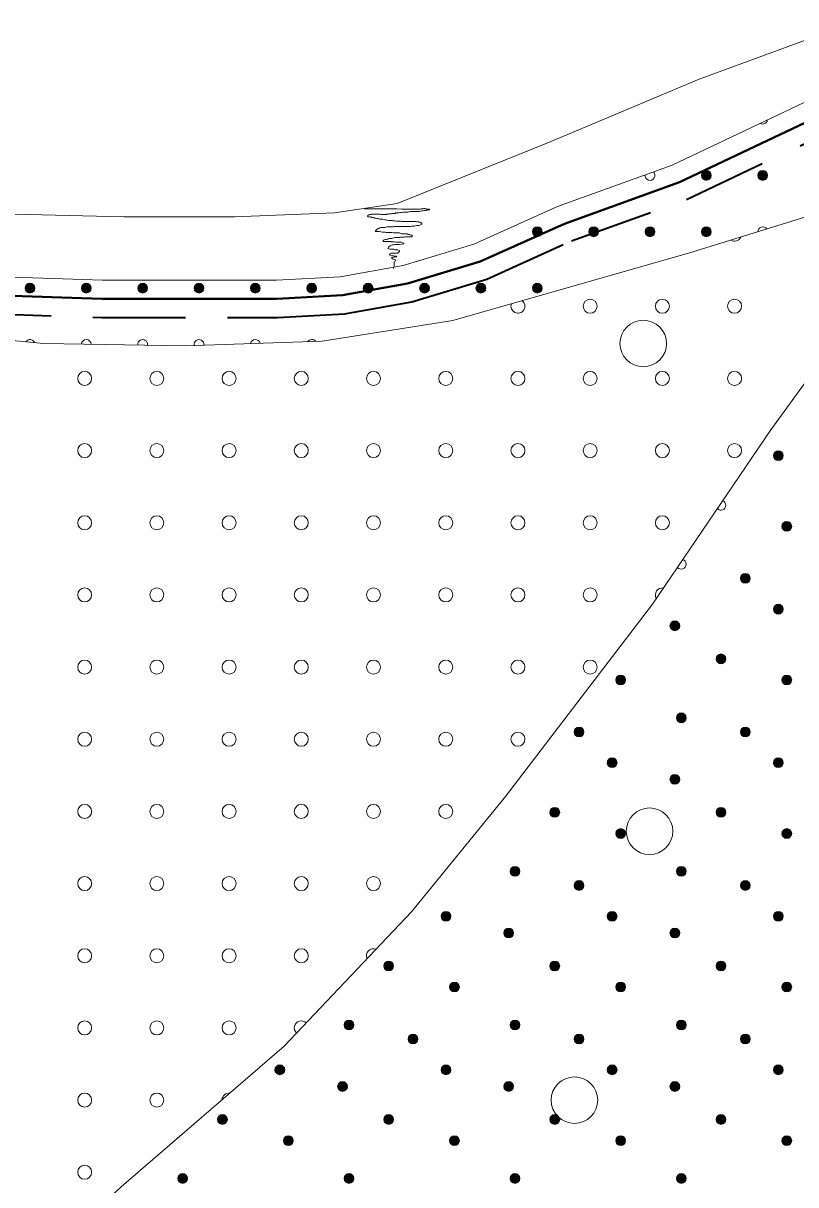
# Model space of a CAD drawing. Extents: x 640104 to 640970, y 6442278 to 6442689.
# Drawn here: x 640358.31 to 640391.47, y 6442565.83 to 6442615.73 of the extents above; entities that cross this region are included whole.
import ezdxf

# ---------------------------------------------------------------- set-up
doc = ezdxf.new("R2010")
doc.units = 0
doc.header["$LTSCALE"] = 1.2
doc.linetypes.add('MEDIUM_DASHED', pattern=[4.5, 3, -1.5])
for name, color, linetype, lineweight in [('31', 7, 'Continuous', 13), ('35', 7, 'Continuous', 35), ('40', 7, 'Continuous', 13), ('43', 7, 'Continuous', 13), ('44', 7, 'Continuous', 13), ('45', 7, 'Continuous', 13), ('47', 7, 'Continuous', 13)]:
    doc.layers.add(name, color=color, linetype=linetype, lineweight=lineweight)

msp = doc.modelspace()

# ---------------------------------------------------------------- hatches: boundary and pattern name
at = {"layer": '44'}
for points in [[(640390.936, 6442597.157, 1), (640390.516, 6442597.157, 1)], [(640391.3, 6442594.115, 1), (640390.88, 6442594.115, 1)], [(640389.517, 6442591.883, 1), (640389.097, 6442591.883, 1)], [(640390.936, 6442590.561, 1), (640390.516, 6442590.561, 1)], [(640386.495, 6442589.846, 1), (640386.075, 6442589.846, 1)], [(640388.473, 6442588.427, 1), (640388.053, 6442588.427, 1)], [(640384.167, 6442587.519, 1), (640383.747, 6442587.519, 1)], [(640391.3, 6442587.519, 1), (640390.88, 6442587.519, 1)], [(640386.769, 6442585.893, 1), (640386.349, 6442585.893, 1)], [(640382.384, 6442585.287, 1), (640381.964, 6442585.287, 1)], [(640389.517, 6442585.287, 1), (640389.097, 6442585.287, 1)], [(640383.803, 6442583.965, 1), (640383.383, 6442583.965, 1)], [(640390.936, 6442583.965, 1), (640390.516, 6442583.965, 1)], [(640386.495, 6442583.25, 1), (640386.075, 6442583.25, 1)], [(640381.34, 6442581.831, 1), (640380.92, 6442581.831, 1)], [(640388.473, 6442581.831, 1), (640388.053, 6442581.831, 1)], [(640384.167, 6442580.923, 1), (640383.747, 6442580.923, 1)], [(640391.3, 6442580.923, 1), (640390.88, 6442580.923, 1)], [(640379.636, 6442579.297, 1), (640379.216, 6442579.297, 1)], [(640386.769, 6442579.297, 1), (640386.349, 6442579.297, 1)], [(640382.384, 6442578.691, 1), (640381.964, 6442578.691, 1)], [(640389.517, 6442578.691, 1), (640389.097, 6442578.691, 1)], [(640376.67, 6442577.369, 1), (640376.25, 6442577.369, 1)], [(640383.803, 6442577.369, 1), (640383.383, 6442577.369, 1)], [(640390.936, 6442577.369, 1), (640390.516, 6442577.369, 1)], [(640379.362, 6442576.654, 1), (640378.942, 6442576.654, 1)], [(640386.495, 6442576.654, 1), (640386.075, 6442576.654, 1)], [(640374.207, 6442575.235, 1), (640373.787, 6442575.235, 1)], [(640381.34, 6442575.235, 1), (640380.92, 6442575.235, 1)], [(640388.473, 6442575.235, 1), (640388.053, 6442575.235, 1)], [(640377.034, 6442574.327, 1), (640376.614, 6442574.327, 1)], [(640384.167, 6442574.327, 1), (640383.747, 6442574.327, 1)], [(640391.3, 6442574.327, 1), (640390.88, 6442574.327, 1)], [(640372.503, 6442572.701, 1), (640372.083, 6442572.701, 1)], [(640379.636, 6442572.701, 1), (640379.216, 6442572.701, 1)], [(640386.769, 6442572.701, 1), (640386.349, 6442572.701, 1)], [(640375.251, 6442572.095, 1), (640374.831, 6442572.095, 1)], [(640382.384, 6442572.095, 1), (640381.964, 6442572.095, 1)], [(640389.517, 6442572.095, 1), (640389.097, 6442572.095, 1)], [(640369.537, 6442570.773, 1), (640369.117, 6442570.773, 1)], [(640376.67, 6442570.773, 1), (640376.25, 6442570.773, 1)], [(640383.803, 6442570.773, 1), (640383.383, 6442570.773, 1)], [(640390.936, 6442570.773, 1), (640390.516, 6442570.773, 1)], [(640372.229, 6442570.058, 1), (640371.809, 6442570.058, 1)], [(640379.362, 6442570.058, 1), (640378.942, 6442570.058, 1)], [(640386.495, 6442570.058, 1), (640386.075, 6442570.058, 1)], [(640367.074, 6442568.639, 1), (640366.654, 6442568.639, 1)], [(640374.207, 6442568.639, 1), (640373.787, 6442568.639, 1)], [(640381.34, 6442568.639, 1), (640380.92, 6442568.639, 1)], [(640388.473, 6442568.639, 1), (640388.053, 6442568.639, 1)], [(640369.901, 6442567.731, 1), (640369.481, 6442567.731, 1)], [(640377.034, 6442567.731, 1), (640376.614, 6442567.731, 1)], [(640384.167, 6442567.731, 1), (640383.747, 6442567.731, 1)], [(640391.3, 6442567.731, 1), (640390.88, 6442567.731, 1)], [(640365.37, 6442566.105, 1), (640364.95, 6442566.105, 1)], [(640372.503, 6442566.105, 1), (640372.083, 6442566.105, 1)], [(640379.636, 6442566.105, 1), (640379.216, 6442566.105, 1)], [(640386.769, 6442566.105, 1), (640386.349, 6442566.105, 1)]]:
    msp.add_hatch(color=256, dxfattribs=at).paths.add_polyline_path(points)
at = {"layer": '45'}
for points in [[(640387.848, 6442609.192, 1), (640387.428, 6442609.192, 1)], [(640390.268, 6442609.192, 1), (640389.848, 6442609.192, 1)], [(640380.588, 6442606.772, 1), (640380.168, 6442606.772, 1)], [(640383.008, 6442606.772, 1), (640382.588, 6442606.772, 1)], [(640385.428, 6442606.772, 1), (640385.008, 6442606.772, 1)], [(640387.848, 6442606.772, 1), (640387.428, 6442606.772, 1)], [(640358.808, 6442604.352, 1), (640358.388, 6442604.352, 1)], [(640361.228, 6442604.352, 1), (640360.808, 6442604.352, 1)], [(640363.648, 6442604.352, 1), (640363.228, 6442604.352, 1)], [(640366.068, 6442604.352, 1), (640365.648, 6442604.352, 1)], [(640368.488, 6442604.352, 1), (640368.068, 6442604.352, 1)], [(640370.908, 6442604.352, 1), (640370.488, 6442604.352, 1)], [(640373.328, 6442604.352, 1), (640372.908, 6442604.352, 1)], [(640375.748, 6442604.352, 1), (640375.328, 6442604.352, 1)], [(640378.168, 6442604.352, 1), (640377.748, 6442604.352, 1)], [(640380.588, 6442604.352, 1), (640380.168, 6442604.352, 1)]]:
    msp.add_hatch(color=256, dxfattribs=at).paths.add_polyline_path(points)

# ---------------------------------------------------------------- linework, layer by layer
at = {"layer": '31'}
for points in [[(640357.94, 6442607.53), (640362.63, 6442607.41), (640367.38, 6442607.41), (640371.67, 6442607.59), (640374.36, 6442607.99), (640380.93, 6442610.64), (640387.33, 6442613.33), (640392.28, 6442615.15), (640398.1, 6442617.19), (640401.95, 6442618.28), (640404.86, 6442619.01), (640406.35, 6442619.17), (640407.57, 6442619.26), (640410.39, 6442619.66), (640412.14, 6442620.25), (640413.23, 6442621.05), (640415.56, 6442622.86), (640418.42, 6442625.44)], [(640350.61, 6442605.07), (640361.71, 6442604.69), (640369.18, 6442604.69), (640371.92, 6442604.84), (640374.62, 6442605.33), (640377.65, 6442606.24), (640381.25, 6442607.86), (640386.17, 6442609.64), (640391.84, 6442612.32), (640397.34, 6442614.22), (640400.9, 6442615.21), (640402.83, 6442615.7), (640404.68, 6442615.97), (640406.3, 6442616.29), (640409.23, 6442616.74), (640412.12, 6442617.42), (640413.87, 6442618.23), (640415.86, 6442619.53), (640418.42, 6442621.54)], [(640302.22, 6442612.41), (640318.66, 6442607.62), (640335.82, 6442604.24), (640359.18, 6442601.98), (640365.26, 6442601.88), (640371.15, 6442602.08), (640376.75, 6442602.96), (640387.02, 6442605.89), (640392.74, 6442607.67), (640399.71, 6442609.73), (640404.91, 6442611.11), (640413.85, 6442613.17), (640418.42, 6442614.26)], [(640283.68, 6442523.66), (640285.43, 6442524.03), (640297.52, 6442526.8), (640310.03, 6442531.34), (640323.29, 6442537.98), (640334.86, 6442544.42), (640343.76, 6442550.3), (640349.45, 6442554.85), (640357.08, 6442560.74), (640362.52, 6442565.74), (640369.51, 6442571.79), (640374.98, 6442577.56), (640379.02, 6442582.52), (640385.32, 6442590.78), (640390.41, 6442598.26), (640395.12, 6442604.77), (640397.49, 6442607.37), (640400.85, 6442610.03)]]:
    msp.add_lwpolyline(points, dxfattribs=at)
at = {"layer": '35', "lineweight": 40}
msp.add_lwpolyline([(640350.56, 6442604.27), (640361.69, 6442603.89), (640369.2, 6442603.89), (640372.02, 6442604.05), (640374.81, 6442604.55), (640377.93, 6442605.49), (640381.55, 6442607.12), (640386.48, 6442608.9), (640392.14, 6442611.58), (640397.58, 6442613.45), (640401.1, 6442614.43), (640402.99, 6442614.92), (640403.86, 6442615.04)], dxfattribs=at)
at = {"layer": '35', "linetype": 'MEDIUM_DASHED'}
msp.add_lwpolyline([(640350.51, 6442603.47), (640361.68, 6442603.09), (640369.22, 6442603.09), (640372.11, 6442603.25), (640375, 6442603.77), (640378.21, 6442604.74), (640381.85, 6442606.38), (640386.78, 6442608.16), (640392.45, 6442610.84), (640397.81, 6442612.69), (640403.06, 6442614.15)], dxfattribs=at)
at = {"layer": '40'}
for points in [[(640372.96, 6442607.76), (640373, 6442607.76), (640373.07, 6442607.76), (640373.15, 6442607.76), (640373.16, 6442607.76), (640373.23, 6442607.76), (640373.34, 6442607.76), (640373.55, 6442607.76), (640373.67, 6442607.76), (640373.7, 6442607.76), (640373.72, 6442607.76), (640373.77, 6442607.76), (640373.83, 6442607.76), (640373.9, 6442607.76), (640373.95, 6442607.76), (640373.99, 6442607.76), (640374.05, 6442607.76), (640374.1, 6442607.76), (640374.15, 6442607.76), (640374.2, 6442607.76), (640374.23, 6442607.76), (640374.28, 6442607.76), (640374.35, 6442607.76), (640374.57, 6442607.75), (640374.78, 6442607.74), (640374.84, 6442607.74), (640374.88, 6442607.74), (640374.91, 6442607.74), (640374.94, 6442607.74), (640374.99, 6442607.74), (640375.05, 6442607.75), (640375.08, 6442607.75), (640375.11, 6442607.75), (640375.12, 6442607.75), (640375.15, 6442607.75), (640375.19, 6442607.74), (640375.22, 6442607.74), (640375.25, 6442607.74), (640375.31, 6442607.75), (640375.35, 6442607.75), (640375.4, 6442607.76), (640375.43, 6442607.76), (640375.47, 6442607.76), (640375.5, 6442607.77), (640375.53, 6442607.77), (640375.56, 6442607.77), (640375.59, 6442607.76), (640375.61, 6442607.76), (640375.64, 6442607.75), (640375.67, 6442607.75)], [(640375.67, 6442607.75), (640375.7, 6442607.74), (640375.72, 6442607.74), (640375.75, 6442607.74), (640375.77, 6442607.72), (640375.75, 6442607.72), (640375.76, 6442607.72), (640375.74, 6442607.72), (640375.71, 6442607.71), (640375.67, 6442607.7), (640375.64, 6442607.7), (640375.61, 6442607.7), (640375.59, 6442607.69), (640375.56, 6442607.69), (640375.55, 6442607.68), (640375.51, 6442607.68), (640375.46, 6442607.67), (640375.43, 6442607.67), (640375.35, 6442607.66), (640375.32, 6442607.65), (640375.3, 6442607.65), (640375.27, 6442607.64), (640375.23, 6442607.64), (640375.21, 6442607.64), (640375.17, 6442607.64), (640375.15, 6442607.64), (640375.07, 6442607.64), (640375.03, 6442607.64), (640374.99, 6442607.64), (640374.93, 6442607.64), (640374.89, 6442607.63), (640374.86, 6442607.63), (640374.82, 6442607.62), (640374.78, 6442607.62), (640374.67, 6442607.62), (640374.64, 6442607.62), (640374.62, 6442607.61), (640374.57, 6442607.6), (640374.51, 6442607.6), (640374.45, 6442607.59), (640374.41, 6442607.59), (640374.35, 6442607.58), (640374.31, 6442607.58), (640374.28, 6442607.56), (640374.24, 6442607.56), (640374.23, 6442607.56), (640374.2, 6442607.56), (640374.16, 6442607.56), (640374.13, 6442607.55), (640374.11, 6442607.55), (640374.02, 6442607.54), (640373.99, 6442607.54)], [(640373.99, 6442607.54), (640373.96, 6442607.53), (640373.92, 6442607.53), (640373.9, 6442607.52), (640373.87, 6442607.52), (640373.85, 6442607.52), (640373.82, 6442607.52), (640373.79, 6442607.52), (640373.75, 6442607.52), (640373.71, 6442607.52), (640373.68, 6442607.52), (640373.64, 6442607.53), (640373.62, 6442607.53), (640373.59, 6442607.53), (640373.57, 6442607.53), (640373.54, 6442607.53), (640373.51, 6442607.53), (640373.46, 6442607.53), (640373.43, 6442607.53), (640373.41, 6442607.53), (640373.37, 6442607.53), (640373.35, 6442607.53), (640373.31, 6442607.53), (640373.29, 6442607.53), (640373.26, 6442607.53), (640373.23, 6442607.52), (640373.2, 6442607.51), (640373.17, 6442607.51), (640373.15, 6442607.5), (640373.13, 6442607.49), (640373.11, 6442607.48), (640373.1, 6442607.47), (640373.09, 6442607.44), (640373.1, 6442607.42), (640373.16, 6442607.41), (640373.2, 6442607.41), (640373.23, 6442607.4), (640373.26, 6442607.4), (640373.28, 6442607.39), (640373.3, 6442607.38), (640373.34, 6442607.38), (640373.37, 6442607.37), (640373.39, 6442607.36), (640373.44, 6442607.35), (640373.49, 6442607.34), (640373.54, 6442607.34), (640373.57, 6442607.33), (640373.6, 6442607.32), (640373.66, 6442607.32), (640373.73, 6442607.31)], [(640373.73, 6442607.31), (640373.83, 6442607.29), (640373.89, 6442607.28), (640373.93, 6442607.27), (640373.99, 6442607.26), (640374.06, 6442607.26), (640374.11, 6442607.25), (640374.15, 6442607.25), (640374.18, 6442607.24), (640374.23, 6442607.24), (640374.27, 6442607.24), (640374.33, 6442607.23), (640374.39, 6442607.23), (640374.43, 6442607.23), (640374.5, 6442607.23), (640374.55, 6442607.22), (640374.59, 6442607.22), (640374.62, 6442607.22), (640374.67, 6442607.22), (640374.71, 6442607.22), (640374.77, 6442607.22), (640374.83, 6442607.22), (640374.89, 6442607.22), (640374.93, 6442607.22), (640374.99, 6442607.22), (640375.01, 6442607.22), (640375.05, 6442607.22), (640375.09, 6442607.22), (640375.13, 6442607.21), (640375.17, 6442607.21), (640375.2, 6442607.2), (640375.29, 6442607.2), (640375.33, 6442607.18), (640375.37, 6442607.16), (640375.4, 6442607.16), (640375.43, 6442607.15), (640375.43, 6442607.12), (640375.42, 6442607.1), (640375.4, 6442607.09), (640375.39, 6442607.08), (640375.37, 6442607.07), (640375.34, 6442607.06), (640375.28, 6442607.04), (640375.19, 6442607.04), (640375.1, 6442607.02), (640375.05, 6442607.01), (640374.99, 6442607.01), (640374.93, 6442607), (640374.87, 6442607), (640374.78, 6442607), (640374.65, 6442607), (640374.54, 6442607)], [(640374.54, 6442607), (640374.48, 6442607), (640374.43, 6442607), (640374.38, 6442607), (640374.34, 6442607), (640374.3, 6442607), (640374.24, 6442607), (640374.19, 6442606.99), (640374.07, 6442606.99), (640374.01, 6442606.99), (640373.98, 6442606.98), (640373.92, 6442606.98), (640373.84, 6442606.96), (640373.75, 6442606.96), (640373.72, 6442606.96), (640373.68, 6442606.96), (640373.67, 6442606.95), (640373.64, 6442606.94), (640373.62, 6442606.94), (640373.59, 6442606.93), (640373.57, 6442606.92), (640373.55, 6442606.91), (640373.51, 6442606.88), (640373.49, 6442606.87), (640373.48, 6442606.85), (640373.46, 6442606.84), (640373.45, 6442606.83), (640373.43, 6442606.81), (640373.43, 6442606.8), (640373.44, 6442606.79), (640373.47, 6442606.79), (640373.51, 6442606.79), (640373.54, 6442606.79), (640373.61, 6442606.78), (640373.67, 6442606.77), (640373.73, 6442606.76), (640373.81, 6442606.76), (640373.85, 6442606.76), (640373.89, 6442606.74), (640373.93, 6442606.74), (640374.04, 6442606.74), (640374.13, 6442606.74), (640374.2, 6442606.73), (640374.27, 6442606.72), (640374.37, 6442606.72), (640374.47, 6442606.72), (640374.55, 6442606.69), (640374.6, 6442606.69), (640374.67, 6442606.69), (640374.72, 6442606.68)], [(640374.72, 6442606.68), (640374.75, 6442606.68), (640374.79, 6442606.68), (640374.84, 6442606.66), (640374.89, 6442606.65), (640374.92, 6442606.64), (640374.95, 6442606.63), (640374.99, 6442606.62), (640375.01, 6442606.61), (640375.02, 6442606.58), (640375, 6442606.57), (640374.99, 6442606.56), (640374.96, 6442606.56), (640374.88, 6442606.55), (640374.84, 6442606.55), (640374.82, 6442606.55), (640374.77, 6442606.55), (640374.71, 6442606.55), (640374.66, 6442606.54), (640374.63, 6442606.54), (640374.59, 6442606.54), (640374.51, 6442606.54), (640374.46, 6442606.52), (640374.43, 6442606.52), (640374.39, 6442606.52), (640374.37, 6442606.52), (640374.33, 6442606.52), (640374.27, 6442606.52), (640374.23, 6442606.51), (640374.17, 6442606.5), (640374.13, 6442606.49), (640374.11, 6442606.49), (640374.07, 6442606.49), (640374.05, 6442606.48), (640374.01, 6442606.48), (640374, 6442606.47), (640373.96, 6442606.46), (640373.95, 6442606.45), (640373.92, 6442606.45), (640373.89, 6442606.44), (640373.85, 6442606.44), (640373.81, 6442606.43), (640373.78, 6442606.41), (640373.76, 6442606.4), (640373.76, 6442606.36), (640373.79, 6442606.36), (640373.83, 6442606.36), (640373.9, 6442606.36), (640373.95, 6442606.36), (640373.99, 6442606.36), (640374.05, 6442606.35), (640374.09, 6442606.35)], [(640374.09, 6442606.35), (640374.11, 6442606.34), (640374.13, 6442606.34), (640374.17, 6442606.34), (640374.22, 6442606.34), (640374.24, 6442606.34), (640374.31, 6442606.33), (640374.37, 6442606.33), (640374.39, 6442606.33), (640374.43, 6442606.33), (640374.45, 6442606.33), (640374.49, 6442606.33), (640374.53, 6442606.32), (640374.56, 6442606.31), (640374.59, 6442606.3), (640374.63, 6442606.29), (640374.65, 6442606.28), (640374.65, 6442606.25), (640374.57, 6442606.24), (640374.47, 6442606.23), (640374.43, 6442606.23), (640374.35, 6442606.22), (640374.31, 6442606.22), (640374.27, 6442606.22), (640374.22, 6442606.21), (640374.17, 6442606.21), (640374.12, 6442606.2), (640374.07, 6442606.17), (640374.05, 6442606.16), (640374.02, 6442606.14), (640374, 6442606.12), (640373.99, 6442606.11), (640373.98, 6442606.08), (640373.96, 6442606.06), (640373.98, 6442606.05), (640374.01, 6442606.04), (640374.06, 6442606.03), (640374.15, 6442606.03), (640374.22, 6442606.02), (640374.26, 6442606.01), (640374.29, 6442606), (640374.34, 6442606), (640374.39, 6442606), (640374.46, 6442605.97), (640374.46, 6442605.94), (640374.45, 6442605.92), (640374.44, 6442605.9), (640374.39, 6442605.86), (640374.37, 6442605.85), (640374.33, 6442605.85), (640374.27, 6442605.85), (640374.22, 6442605.85), (640374.17, 6442605.85), (640374.11, 6442605.85), (640374.06, 6442605.84), (640374.05, 6442605.81), (640374.04, 6442605.8), (640374.05, 6442605.78), (640374.07, 6442605.77), (640374.15, 6442605.75), (640374.21, 6442605.74), (640374.24, 6442605.73), (640374.28, 6442605.72), (640374.32, 6442605.72), (640374.35, 6442605.7), (640374.33, 6442605.69), (640374.29, 6442605.69), (640374.24, 6442605.68), (640374.18, 6442605.68), (640374.15, 6442605.68), (640374.13, 6442605.67), (640374.13, 6442605.64), (640374.15, 6442605.62), (640374.16, 6442605.61), (640374.19, 6442605.6), (640374.22, 6442605.59), (640374.26, 6442605.58), (640374.29, 6442605.57), (640374.3, 6442605.54), (640374.28, 6442605.52), (640374.27, 6442605.5), (640374.26, 6442605.48), (640374.24, 6442605.46), (640374.24, 6442605.43), (640374.24, 6442605.4), (640374.24, 6442605.37), (640374.23, 6442605.35), (640374.23, 6442605.32), (640374.23, 6442605.3), (640374.22, 6442605.27), (640374.21, 6442605.24), (640374.21, 6442605.21), (640374.21, 6442605.2), (640374.21, 6442605.23)]]:
    msp.add_lwpolyline(points, dxfattribs=at)
at = {"layer": '43'}
for centre in [(640382.649, 6442603.573), (640385.749, 6442603.573), (640388.849, 6442603.573), (640360.949, 6442600.473), (640364.049, 6442600.473), (640367.149, 6442600.473), (640370.249, 6442600.473), (640373.349, 6442600.473), (640376.449, 6442600.473), (640379.549, 6442600.473), (640382.649, 6442600.473), (640385.749, 6442600.473), (640388.849, 6442600.473), (640360.949, 6442597.373), (640364.049, 6442597.373), (640367.149, 6442597.373), (640370.249, 6442597.373), (640373.349, 6442597.373), (640376.449, 6442597.373), (640379.549, 6442597.373), (640382.649, 6442597.373), (640385.749, 6442597.373), (640388.849, 6442597.373), (640360.949, 6442594.273), (640364.049, 6442594.273), (640367.149, 6442594.273), (640370.249, 6442594.273), (640373.349, 6442594.273), (640376.449, 6442594.273), (640379.549, 6442594.273), (640382.649, 6442594.273), (640385.749, 6442594.273), (640360.949, 6442591.173), (640364.049, 6442591.173), (640367.149, 6442591.173), (640370.249, 6442591.173), (640373.349, 6442591.173), (640376.449, 6442591.173), (640379.549, 6442591.173), (640382.649, 6442591.173), (640360.949, 6442588.073), (640364.049, 6442588.073), (640367.149, 6442588.073), (640370.249, 6442588.073), (640373.349, 6442588.073), (640376.449, 6442588.073), (640379.549, 6442588.073), (640382.649, 6442588.073), (640360.949, 6442584.973), (640364.049, 6442584.973), (640367.149, 6442584.973), (640370.249, 6442584.973), (640373.349, 6442584.973), (640376.449, 6442584.973), (640379.549, 6442584.973), (640360.949, 6442581.873), (640364.049, 6442581.873), (640367.149, 6442581.873), (640370.249, 6442581.873), (640373.349, 6442581.873), (640376.449, 6442581.873), (640360.949, 6442578.773), (640364.049, 6442578.773), (640367.149, 6442578.773), (640370.249, 6442578.773), (640373.349, 6442578.773), (640360.949, 6442575.673), (640364.049, 6442575.673), (640367.149, 6442575.673), (640370.249, 6442575.673), (640360.949, 6442572.573), (640364.049, 6442572.573), (640367.149, 6442572.573), (640360.949, 6442569.473), (640364.049, 6442569.473), (640360.949, 6442566.373)]:
    msp.add_circle(centre, 0.3, dxfattribs=at)
for centre, start, end in [((640388.849, 6442606.673), 239.174, 335.3235), ((640379.549, 6442603.573), 158.7008, 53.1729), ((640385.749, 6442591.173), 82.2142, 209.3167), ((640373.349, 6442575.673), 68.7493, 204.2979), ((640370.249, 6442572.573), 45.9333, 227.1139), ((640367.149, 6442569.473), 84.6069, 177.0834)]:
    msp.add_arc(centre, 0.3, start, end, dxfattribs=at)
at = {"layer": '44'}
for centre in [(640390.726, 6442597.157), (640391.09, 6442594.115), (640389.307, 6442591.883), (640390.726, 6442590.561), (640386.285, 6442589.846), (640388.263, 6442588.427), (640383.957, 6442587.519), (640391.09, 6442587.519), (640386.559, 6442585.893), (640382.174, 6442585.287), (640389.307, 6442585.287), (640383.593, 6442583.965), (640390.726, 6442583.965), (640386.285, 6442583.25), (640381.13, 6442581.831), (640388.263, 6442581.831), (640383.957, 6442580.923), (640391.09, 6442580.923), (640379.426, 6442579.297), (640386.559, 6442579.297), (640382.174, 6442578.691), (640389.307, 6442578.691), (640376.46, 6442577.369), (640383.593, 6442577.369), (640390.726, 6442577.369), (640379.152, 6442576.654), (640386.285, 6442576.654), (640373.997, 6442575.235), (640381.13, 6442575.235), (640388.263, 6442575.235), (640376.824, 6442574.327), (640383.957, 6442574.327), (640391.09, 6442574.327), (640372.293, 6442572.701), (640379.426, 6442572.701), (640386.559, 6442572.701), (640375.041, 6442572.095), (640382.174, 6442572.095), (640389.307, 6442572.095), (640369.327, 6442570.773), (640376.46, 6442570.773), (640383.593, 6442570.773), (640390.726, 6442570.773), (640372.019, 6442570.058), (640379.152, 6442570.058), (640386.285, 6442570.058), (640366.864, 6442568.639), (640373.997, 6442568.639), (640381.13, 6442568.639), (640388.263, 6442568.639), (640369.691, 6442567.731), (640376.824, 6442567.731), (640383.957, 6442567.731), (640391.09, 6442567.731), (640365.16, 6442566.105), (640372.293, 6442566.105), (640379.426, 6442566.105), (640386.559, 6442566.105)]:
    msp.add_circle(centre, 0.21, dxfattribs=at)
for centre, start, end in [((640388.263, 6442595.023), 223.1426, 68.3883), ((640386.559, 6442592.489), 218.2819, 73.249)]:
    msp.add_arc(centre, 0.21, start, end, dxfattribs=at)
at = {"layer": '45'}
for centre in [(640387.638, 6442609.192), (640390.058, 6442609.192), (640380.378, 6442606.772), (640382.798, 6442606.772), (640385.218, 6442606.772), (640387.638, 6442606.772), (640358.598, 6442604.352), (640361.018, 6442604.352), (640363.438, 6442604.352), (640365.858, 6442604.352), (640368.278, 6442604.352), (640370.698, 6442604.352), (640373.118, 6442604.352), (640375.538, 6442604.352), (640377.958, 6442604.352), (640380.378, 6442604.352)]:
    msp.add_circle(centre, 0.21, dxfattribs=at)
for centre, start, end in [((640390.058, 6442611.612), 240.3365, 350.3773), ((640385.218, 6442609.192), 173.016, 46.6377), ((640390.058, 6442606.772), 34.8203, 179.6772), ((640358.598, 6442601.932), 23.9247, 145.0356), ((640361.018, 6442601.932), 3.9988, 174.1531), ((640363.438, 6442601.932), 353.3351, 184.8168), ((640365.858, 6442601.932), 353.5379, 190.2804), ((640368.278, 6442601.932), 15.697, 168.1213), ((640370.698, 6442601.932), 40.3891, 143.4292)]:
    msp.add_arc(centre, 0.21, start, end, dxfattribs=at)
at = {"layer": '47'}
for centre in [(640384.928, 6442601.973), (640385.197, 6442581.02), (640381.973, 6442569.469)]:
    msp.add_circle(centre, 1, dxfattribs=at)

doc.saveas('drawing.dxf')
